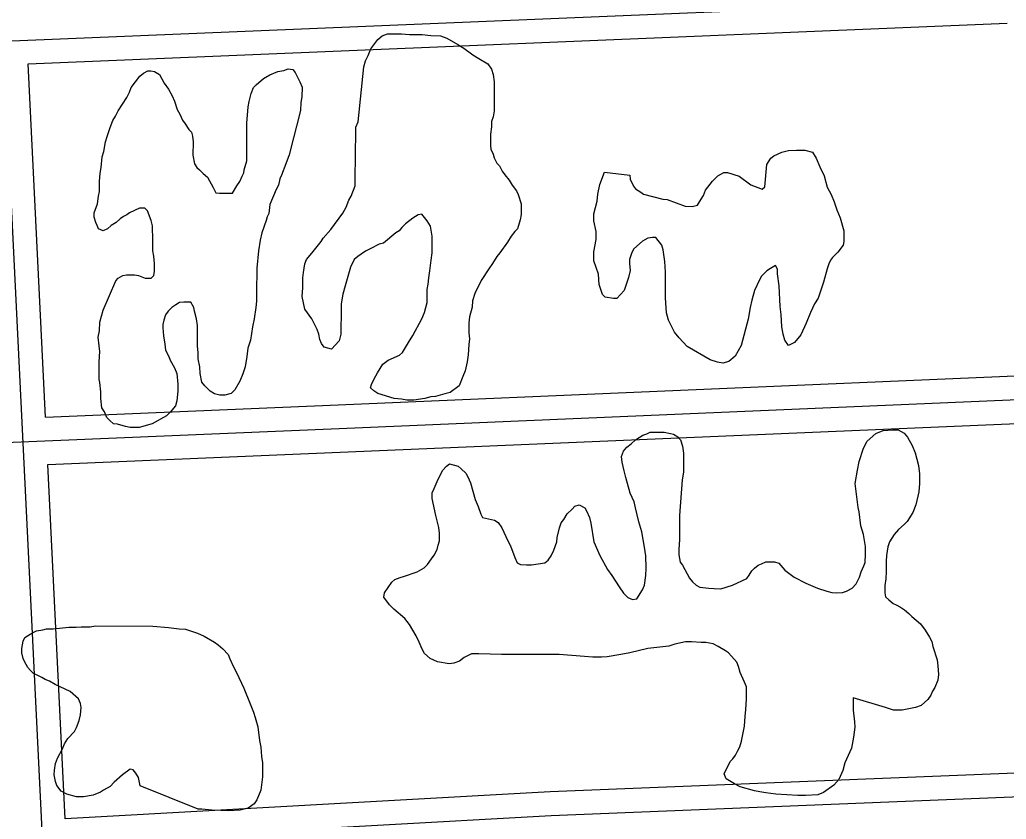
# Model space of a CAD drawing. Extents: x 3313442 to 3351311, y 721974 to 747360.
# Drawn here: x 3331330 to 3331952, y 731822 to 732326 of the extents above; entities that cross this region are included whole.
import ezdxf

# ---------------------------------------------------------------- set-up
doc = ezdxf.new("R2010")
doc.units = 0
doc.layers.add('V-ROAD-CNTR', color=7, linetype='Continuous')
doc.layers.add('V-SITE-VEGE', color=7, linetype='Continuous')

msp = doc.modelspace()

# ---------------------------------------------------------------- linework, layer by layer
at = {"layer": 'V-ROAD-CNTR'}
for points in [[(3331356.63, 731561.83), (3331270.85, 733311.49)], [(3330726.94, 732287.9), (3332785.22, 732373.32), (3333386.43, 732395.75)], [(3331335.54, 732298.15), (3331952.47, 732323.75)], [(3331346.46, 732075.57), (3331335.55, 732298.15)], [(3330854.81, 732039.95), (3331531.47, 732068.32), (3333866.98, 732168.08), (3335281.82, 732225.27)], [(3331346.46, 732075.58), (3331530.83, 732083.3), (3331962.29, 732101.73)], [(3331347.93, 732045.61), (3331532.1, 732053.33), (3331963.62, 732071.76)], [(3331358.87, 731822.34), (3331347.93, 732045.61)], [(3335327.42, 731977.25), (3333813.66, 731911.33), (3331665.08, 731824.34), (3330985.5, 731786.55)], [(3331973.35, 731851.84), (3331664.36, 731839.33), (3331358.87, 731822.34)]]:
    msp.add_lwpolyline(points, dxfattribs=at)
at = {"layer": 'V-SITE-VEGE'}
for points in [[(3331543.36, 732261.58), (3331547.1, 732296.23), (3331548.11, 732299.93), (3331549.8, 732303.29), (3331551.49, 732307.66), (3331555.87, 732313.38), (3331558.56, 732315.73), (3331561.93, 732317.07), (3331570.68, 732317.06), (3331575.72, 732316.72), (3331583.8, 732316.71), (3331589.18, 732316.03), (3331595.24, 732315.69), (3331599.27, 732314.33), (3331606.33, 732310.29), (3331610.03, 732307.93), (3331615.75, 732303.89), (3331619.44, 732301.53), (3331625.16, 732298.15), (3331627.51, 732294.79), (3331628.51, 732291.42), (3331629.18, 732286.71), (3331629.16, 732268.54), (3331628.48, 732264.84), (3331627.47, 732261.82), (3331627.47, 732258.45), (3331626.79, 732253.74), (3331626.78, 732246.68), (3331627.11, 732244.32), (3331628.46, 732241.29), (3331629.12, 732238.94), (3331630.8, 732235.57), (3331632.48, 732233.89), (3331634.16, 732230.52), (3331635.84, 732228.16), (3331638.53, 732224.79), (3331640.54, 732221.76), (3331643.23, 732218.06), (3331644.24, 732215.7), (3331646.25, 732209.98), (3331646.24, 732203.25), (3331645.56, 732199.89), (3331643.87, 732194.17), (3331642.19, 732192.49), (3331639.83, 732189.47), (3331637.47, 732185.77)], [(3331390.83, 732161.5), (3331392.17, 732163.18), (3331395.2, 732164.86), (3331397.56, 732165.2), (3331402.61, 732165.19), (3331404.96, 732164.85), (3331409.33, 732163.16), (3331413.03, 732163.16), (3331414.72, 732164.84), (3331415.06, 732167.53), (3331415.06, 732172.24), (3331414.73, 732176.95), (3331414.06, 732180.32), (3331414.07, 732189.4), (3331413.75, 732193.44), (3331413.75, 732196.13), (3331413.08, 732199.49), (3331410.73, 732205.56), (3331409.05, 732207.24), (3331405.69, 732207.24), (3331399.29, 732204.22), (3331397.61, 732202.88), (3331395.58, 732201.87), (3331393.57, 732200.53), (3331390.87, 732198.18), (3331387.84, 732196.16), (3331385.48, 732194.15), (3331382.79, 732192.8), (3331379.76, 732194.15), (3331379.09, 732196.17), (3331378.09, 732198.19), (3331377.08, 732201.56), (3331377.08, 732204.25), (3331379.11, 732209.97), (3331379.79, 732214.68), (3331380.46, 732217.7), (3331380.47, 732224.09), (3331380.81, 732229.14), (3331381.49, 732232.84), (3331382.17, 732239.57), (3331383.19, 732242.93), (3331384.2, 732248.99), (3331385.22, 732252.35), (3331387.24, 732258.07), (3331388.93, 732262.44), (3331390.62, 732265.13), (3331392.3, 732268.49), (3331397.7, 732276.9), (3331399.38, 732280.26), (3331400.39, 732283.29), (3331405.79, 732290.34), (3331408.14, 732292.36), (3331410.84, 732293.7), (3331412.86, 732293.7), (3331415.21, 732293.36), (3331418.24, 732291.34), (3331421.26, 732285.95), (3331423.94, 732282.25), (3331426.29, 732277.87), (3331427.64, 732274.51), (3331429.31, 732269.46), (3331430.99, 732266.43), (3331432.67, 732262.72), (3331434.35, 732260.37), (3331436.7, 732256.66), (3331438.38, 732254.98), (3331439.05, 732252.62), (3331439.38, 732248.92), (3331439.37, 732240.51), (3331440.37, 732235.13), (3331441.72, 732232.77), (3331443.4, 732231.42), (3331445.75, 732229.06), (3331448.44, 732226.7), (3331452.13, 732220.31), (3331453.81, 732216.94), (3331456.17, 732216.6), (3331464.24, 732216.59), (3331466.93, 732221.3), (3331468.96, 732223.99), (3331470.31, 732227.35), (3331471.32, 732229.37), (3331471.66, 732231.39), (3331473.35, 732237.1), (3331473.37, 732260.65), (3331474.06, 732271.08), (3331474.74, 732274.45), (3331476.09, 732279.49), (3331477.44, 732283.19), (3331479.12, 732284.87), (3331483.84, 732288.9), (3331487.88, 732291.26), (3331492.93, 732293.27), (3331496.63, 732293.94), (3331499.32, 732294.94), (3331502.35, 732294.6), (3331503.7, 732292.58), (3331506.71, 732286.86), (3331508.06, 732283.49), (3331508.05, 732277.44), (3331507.37, 732273.74)], [(3331507.37, 732273.74), (3331507.03, 732268.69), (3331504.66, 732258.94), (3331502.64, 732251.54), (3331499.93, 732240.77), (3331497.91, 732235.06), (3331495.21, 732227.99), (3331494.19, 732225.64), (3331493.18, 732221.6), (3331491.83, 732218.91), (3331487.78, 732209.5), (3331487.1, 732203.78), (3331486.09, 732201.76), (3331485.41, 732199.41), (3331482.71, 732191.67), (3331481.7, 732186.96), (3331480.68, 732180.23), (3331479.66, 732169.47), (3331479.65, 732164.76), (3331479.31, 732158.37), (3331479.3, 732148.61), (3331478.96, 732144.58), (3331477.94, 732137.51), (3331476.92, 732132.46), (3331475.57, 732124.06), (3331473.88, 732119.01), (3331473.2, 732113.63), (3331472.18, 732107.24), (3331470.83, 732102.86), (3331468.81, 732098.16), (3331465.77, 732092.78), (3331463.42, 732090.43), (3331459.37, 732089.42), (3331456.35, 732089.43), (3331452.98, 732090.1), (3331450.29, 732091.79), (3331446.93, 732095.16), (3331444.92, 732097.51), (3331443.92, 732102.9), (3331443.58, 732107.27), (3331442.58, 732112.32), (3331442.58, 732116.02), (3331442.25, 732120.4), (3331442.27, 732133.18), (3331441.6, 732137.55), (3331440.26, 732142.27), (3331439.93, 732144.62), (3331437.91, 732147.99), (3331433.54, 732147.99), (3331430.85, 732147.66), (3331428.49, 732146.32), (3331426.13, 732144.64), (3331423.78, 732142.29), (3331422.09, 732139.93), (3331421.08, 732136.57), (3331420.4, 732133.88), (3331420.4, 732131.86), (3331420.73, 732126.81), (3331421.73, 732121.43), (3331422.06, 732117.73), (3331424.08, 732113.69), (3331425.08, 732111.33), (3331427.77, 732106.62), (3331429.11, 732102.92), (3331429.78, 732096.19), (3331429.77, 732091.81), (3331429.09, 732085.76), (3331428.42, 732082.73), (3331425.05, 732078.7), (3331422.69, 732076.34), (3331413.6, 732071.31), (3331405.52, 732068.96), (3331399.8, 732068.97), (3331396.77, 732069.65), (3331391.73, 732071), (3331389.37, 732071.34), (3331387.02, 732073.36), (3331385, 732075.38), (3331383.66, 732078.75), (3331381.98, 732081.44), (3331381.32, 732087.16), (3331381.32, 732091.54), (3331380.66, 732097.26), (3331380.32, 732099.27), (3331380.34, 732110.38), (3331380.68, 732116.77), (3331380.35, 732120.47), (3331379.68, 732125.85), (3331380.36, 732129.89), (3331380.7, 732135.27), (3331382.73, 732143.01), (3331390.83, 732161.5)], [(3331637.47, 732185.77), (3331632.75, 732179.04), (3331630.73, 732176.69), (3331628.04, 732172.32), (3331625.68, 732168.96), (3331620.96, 732161.56), (3331616.91, 732153.49), (3331615.56, 732148.78), (3331615.22, 732144.75), (3331613.53, 732138.69), (3331613.19, 732134.99), (3331613.18, 732128.6), (3331613.51, 732124.9), (3331613.17, 732121.2), (3331612.83, 732114.81), (3331612.15, 732110.43), (3331610.79, 732104.71), (3331609.44, 732101.02), (3331607.08, 732095.3), (3331601.36, 732090.93), (3331597.99, 732090.26), (3331592.27, 732088.59), (3331589.24, 732088.26), (3331585.54, 732087.25), (3331578.47, 732086.25), (3331574.1, 732086.26), (3331570.74, 732086.93), (3331566.03, 732087.28), (3331555.94, 732090.31), (3331553.25, 732092), (3331551.23, 732094.02), (3331551.91, 732096.04), (3331553.59, 732099.74), (3331555.62, 732103.44), (3331558.99, 732108.82), (3331562.35, 732111.5), (3331569.42, 732114.52), (3331571.45, 732116.2), (3331575.16, 732122.59), (3331577.85, 732126.96), (3331583.58, 732137.38), (3331585.27, 732141.42), (3331586.96, 732147.81), (3331586.97, 732155.89), (3331587.64, 732159.25), (3331587.99, 732163.28), (3331588.66, 732167.66), (3331589.35, 732174.38), (3331590.02, 732179.09), (3331590.04, 732189.53), (3331589.04, 732195.92), (3331587.02, 732199.29), (3331583.66, 732203.33), (3331581.31, 732202.99), (3331577.94, 732200.98), (3331573.23, 732197.28), (3331570.87, 732194.93), (3331569.18, 732192.92), (3331567.16, 732191.57), (3331559.42, 732185.19), (3331556.73, 732184.52), (3331551, 732181.5), (3331547.97, 732180.16), (3331545.27, 732178.14), (3331543.26, 732176.8), (3331540.9, 732174.78), (3331538.54, 732170.07), (3331535.16, 732158.3), (3331533.81, 732152.92), (3331532.79, 732146.86), (3331532.78, 732137.45), (3331532.44, 732134.08), (3331532.43, 732127.69), (3331531.42, 732123.65), (3331526.7, 732118.27), (3331521.99, 732119.63), (3331520.31, 732121.98), (3331519.31, 732124.34), (3331518.64, 732127.7), (3331517.63, 732130.73), (3331514.27, 732137.47), (3331509.9, 732143.53), (3331508.23, 732151.6), (3331508.58, 732156.99), (3331508.59, 732163.38), (3331508.93, 732166.74), (3331509.94, 732172.12), (3331510.95, 732174.82), (3331514.32, 732178.85), (3331520.05, 732186.24), (3331521.4, 732188.26), (3331526.12, 732193.64), (3331533.87, 732204.06), (3331535.89, 732207.76), (3331537.58, 732212.13), (3331538.93, 732214.82), (3331541.63, 732221.21), (3331541.66, 732244.76), (3331542, 732251.49), (3331542.01, 732258.22), (3331543.36, 732261.58)], [(3331829.65, 732242.39), (3331832, 732238.69), (3331834.35, 732233.3), (3331837.04, 732227.58), (3331839.04, 732220.51), (3331841.39, 732215.8), (3331843.41, 732211.09), (3331845.08, 732206.04), (3331847.1, 732200.99), (3331849.44, 732192.91), (3331849.43, 732186.19), (3331849.09, 732183.83), (3331845.72, 732179.46), (3331842.36, 732176.1), (3331841.01, 732174.42), (3331840, 732172.06), (3331838.98, 732169.04), (3331836.62, 732160.63), (3331834.59, 732154.24), (3331833.24, 732150.54), (3331830.88, 732146.84), (3331828.52, 732141.46), (3331825.82, 732134.73), (3331822.45, 732127.34), (3331818.4, 732122.63), (3331814.7, 732120.62), (3331812.35, 732123.98), (3331811.34, 732127.69), (3331810.34, 732132.4), (3331810.01, 732140.14), (3331809.35, 732145.19), (3331808.69, 732158.31), (3331807.69, 732165.71), (3331807.7, 732168.74), (3331806.35, 732171.09), (3331803.32, 732169.08), (3331800.96, 732167.74), (3331797.59, 732164.38), (3331796.25, 732162.03), (3331793.21, 732155.3), (3331791.52, 732149.24), (3331790.5, 732144.54), (3331789.15, 732137.14), (3331784.76, 732120.66), (3331781.05, 732113.93), (3331777.01, 732110.57), (3331773.3, 732109.57), (3331769.94, 732110.24), (3331765.23, 732111.59), (3331750.78, 732120.02), (3331745.73, 732125.41), (3331742.71, 732129.12), (3331739.02, 732136.52), (3331737.68, 732141.23), (3331737.02, 732150.65), (3331737.04, 732166.81), (3331736.71, 732173.53), (3331735.71, 732180.94), (3331734.7, 732183.97), (3331731.01, 732188.68), (3331728.99, 732188.68), (3331725.96, 732188.35), (3331722.59, 732186.34), (3331717.2, 732181.63), (3331715.85, 732179.28), (3331714.5, 732174.91), (3331714.5, 732172.22), (3331714.83, 732167.84), (3331713.82, 732163.47), (3331711.12, 732155.4), (3331706.4, 732150.35), (3331704.38, 732150.36), (3331699, 732151.04), (3331697.32, 732152.72), (3331695.31, 732159.12), (3331694.98, 732165.51), (3331691.96, 732173.93), (3331691.97, 732179.65), (3331693.32, 732187.38), (3331693.33, 732192.43), (3331691.99, 732199.16), (3331692, 732203.53), (3331694.03, 732211.6), (3331694.37, 732215.98), (3331695.72, 732222.03), (3331698.76, 732229.77), (3331714.57, 732228.07), (3331714.9, 732225.37), (3331716.91, 732221), (3331718.26, 732219.31), (3331721.62, 732217.29), (3331723.3, 732215.94), (3331735.41, 732212.9), (3331738.1, 732212.56), (3331749.54, 732208.51), (3331753.91, 732208.17), (3331757.27, 732209.17), (3331758.62, 732211.19), (3331760.98, 732215.23), (3331762.33, 732218.59), (3331766.71, 732224.3)], [(3331766.71, 732224.3), (3331770.08, 732227.66), (3331773.79, 732229.68), (3331776.14, 732229.67), (3331783.54, 732227.31), (3331790.94, 732221.92), (3331798, 732219.22), (3331799.68, 732220.56), (3331801.04, 732234.69), (3331803.4, 732238.72), (3331805.43, 732240.07), (3331810.47, 732242.42), (3331814.51, 732243.42), (3331819.56, 732243.75), (3331824.94, 732243.75), (3331829.65, 732242.39)], [(3331612.55, 732037.91), (3331614.2, 732034.06), (3331617.21, 732023.61), (3331619.13, 732019.21), (3331620.77, 732014.26), (3331621.87, 732012.33), (3331629.29, 732010.68), (3331631.76, 732009.02), (3331633.96, 732005.72), (3331637.79, 731997.47), (3331639.44, 731994.45), (3331642.18, 731987.02), (3331643.55, 731983.72), (3331645.75, 731982.62), (3331649.6, 731982.34), (3331652.62, 731982.33), (3331661.14, 731983.7), (3331663.07, 731985.35), (3331665, 731988.09), (3331666.65, 731991.66), (3331668.58, 731996.88), (3331668.86, 731999.63), (3331670.24, 732005.68), (3331671.34, 732008.98), (3331673, 732010.9), (3331675.2, 732014.47), (3331678.23, 732017.49), (3331679.88, 732019.41), (3331682.63, 732020.23), (3331686.2, 732018.3), (3331687.3, 732016.38), (3331689.22, 732012.25), (3331690.04, 732008.68), (3331691.95, 731996.85), (3331695.79, 731988.33), (3331700.45, 731979.53), (3331703.19, 731975.68), (3331707.86, 731968.52), (3331710.6, 731964.67), (3331713.35, 731961.92), (3331716.37, 731960.54), (3331719.12, 731961.08), (3331722.7, 731966.58), (3331723.8, 731969.6), (3331724.64, 731975.65), (3331724.92, 731980.32), (3331724.65, 731988.02), (3331723.83, 731993.52), (3331722.19, 732003.14), (3331720.28, 732009.46), (3331718.09, 732018.27), (3331717.27, 732022.11), (3331714.8, 732027.61), (3331712.06, 732037.51), (3331710.97, 732041.64), (3331709.88, 732047.14), (3331709.33, 732050.71), (3331710.71, 732054.01), (3331712.64, 732056.48), (3331715.39, 732058.68), (3331718.14, 732061.15), (3331722.82, 732064.17), (3331725.29, 732064.99), (3331727.49, 732066.09), (3331736.29, 732066.08), (3331740.14, 732065.25), (3331742.06, 732064.69), (3331744.81, 732063.04), (3331746.46, 732061.12), (3331747.83, 732057.27), (3331748.37, 732052.87), (3331748.35, 732040.77), (3331747.52, 732036.1), (3331745.85, 732013.56), (3331745.83, 731998.44), (3331745.54, 731992.12), (3331745.54, 731988.82), (3331746.36, 731984.15), (3331747.73, 731982.22), (3331749.38, 731979.47), (3331752.12, 731973.97), (3331754.04, 731971.77), (3331756.51, 731969.56), (3331758.71, 731968.46), (3331764.48, 731967.63), (3331767.78, 731967.62), (3331771.91, 731967.35), (3331779.33, 731969.54), (3331788.41, 731973.92), (3331789.78, 731975.84), (3331791.44, 731978.59), (3331793.09, 731980.24), (3331795.57, 731982.16), (3331797.49, 731982.98), (3331800.24, 731984.35), (3331805.74, 731984.35), (3331808.49, 731983.52), (3331812.33, 731979.12), (3331818.1, 731974.71), (3331825.52, 731970.85), (3331829.91, 731968.93)], [(3331829.91, 731968.93), (3331832.93, 731967.82), (3331838.71, 731965.89), (3331842, 731965.06), (3331845.02, 731964.79), (3331848.6, 731965.05), (3331851.08, 731965.88), (3331854.65, 731967.79), (3331857.13, 731970.54), (3331859.33, 731974.66), (3331860.43, 731977.96), (3331862.09, 731981.81), (3331862.92, 731984), (3331863.2, 731989.23), (3331863.2, 731993.9), (3331861.84, 732001.6), (3331860.19, 732007.1), (3331859.11, 732015.9), (3331858.56, 732018.65), (3331856.65, 732033.77), (3331858.04, 732042.01), (3331859.15, 732047.51), (3331861.9, 732056.03), (3331864.11, 732060.42), (3331869.61, 732065.09), (3331874.29, 732067.01), (3331880.06, 732067.55), (3331883.63, 732067.54), (3331887.48, 732065.34), (3331889.68, 732062.87), (3331892.42, 732057.64), (3331894.34, 732052.96), (3331896.53, 732044.99), (3331897.07, 732039.77), (3331897.06, 732033.72), (3331896.78, 732028.49), (3331894.85, 732020.25), (3331892.92, 732015.31), (3331889.34, 732009.81), (3331887.41, 732007.89), (3331883.83, 732004.6), (3331881.08, 732001.57), (3331878.33, 731996.91), (3331877.22, 731993.88), (3331876.39, 731988.39), (3331876.11, 731984.81), (3331876.1, 731978.21), (3331875.83, 731973.54), (3331875.27, 731969.42), (3331875.26, 731964.75), (3331875.81, 731962.27), (3331877.73, 731960.35), (3331880.48, 731958.14), (3331882.4, 731957.32), (3331885.15, 731955.66), (3331887.62, 731954.01), (3331890.37, 731951.81), (3331892.29, 731949.88), (3331897.78, 731945.2), (3331900.8, 731941.35), (3331903.54, 731936.95), (3331904.92, 731934.2), (3331905.46, 731930.9), (3331908.2, 731922.65), (3331908.74, 731918.8), (3331909.02, 731913.3), (3331908.73, 731909.73), (3331906.81, 731905.06), (3331905.43, 731902.86), (3331904.33, 731900.39), (3331902.4, 731897.64), (3331898.27, 731893.8), (3331894.7, 731892.43), (3331886.17, 731890.79), (3331880.67, 731890.79), (3331875.73, 731892.45), (3331855.39, 731898.52)], [(3331855.39, 731898.52), (3331855.38, 731890.82), (3331856.2, 731883.4), (3331856.47, 731880.1), (3331855.64, 731873.78), (3331854.25, 731866.91), (3331850.12, 731857.57), (3331848.74, 731852.9), (3331846.26, 731847.13), (3331843.23, 731843.56), (3331836.63, 731838.89), (3331833.05, 731837.52), (3331825.35, 731836.98), (3331820.41, 731836.99), (3331806.66, 731837.83), (3331800.34, 731838.66), (3331796.49, 731839.49), (3331793.19, 731840.04), (3331784.13, 731842.53), (3331780.56, 731844.46), (3331775.34, 731847.49), (3331773.96, 731850.79), (3331777.82, 731858.48), (3331779.48, 731860.13), (3331781.13, 731862.6), (3331782.5, 731865.07), (3331783.88, 731867.82), (3331784.99, 731871.39), (3331786.92, 731880.74), (3331787.2, 731886.78), (3331787.76, 731891.18), (3331788.04, 731897.78), (3331788.05, 731905.47), (3331786.96, 731908.5), (3331784.21, 731914.55), (3331783.12, 731918.4), (3331782.02, 731921.15), (3331780.38, 731923.08), (3331776.81, 731926.93), (3331774.88, 731928.31), (3331770.21, 731931.06), (3331767.19, 731932.71), (3331762.52, 731933.55), (3331759.49, 731933.55), (3331753.45, 731933.83), (3331749.6, 731933.83), (3331743, 731932.47), (3331739.15, 731931.1), (3331725.95, 731929.74), (3331714.68, 731927), (3331708.91, 731925.91), (3331700.38, 731924.55), (3331696.81, 731924.28), (3331691.31, 731924.29), (3331686.09, 731924.57), (3331670.15, 731925.96), (3331633.86, 731926), (3331619.57, 731926.3), (3331614.89, 731926.3), (3331610.22, 731924.11), (3331607.19, 731921.64), (3331603.62, 731920.54), (3331600.86, 731919.99), (3331593.44, 731921.38), (3331588.77, 731923.31), (3331585.21, 731926.61), (3331583.83, 731929.36), (3331581.91, 731933.76), (3331579.99, 731937.61), (3331575.88, 731944.77), (3331572.86, 731948.62), (3331566, 731954.4), (3331563.25, 731957.15), (3331559.68, 731962.1), (3331559.96, 731964.85), (3331564.64, 731971.44), (3331566.56, 731973.09), (3331569.87, 731974.46), (3331572.07, 731975.01), (3331580.59, 731978.02), (3331585, 731980.49), (3331587.2, 731982.69), (3331589.67, 731986.26), (3331591.33, 731988.45), (3331593.26, 731992.03), (3331593.81, 731994.78), (3331594.64, 731997.52), (3331594.64, 732002.47), (3331594.37, 732006.05), (3331592.46, 732013.47), (3331590, 732024.19), (3331590, 732027.76), (3331591.38, 732030.51), (3331593.31, 732034.91), (3331596.62, 732041.78), (3331599.09, 732044.52), (3331601.02, 732046.17), (3331606.51, 732044.51), (3331608.44, 732042.86), (3331611.18, 732040.11), (3331612.55, 732037.91)]]:
    msp.add_lwpolyline(points, dxfattribs=at)
msp.add_lwpolyline([(3331406.15, 731843.26), (3331405.05, 731848.49), (3331403.41, 731851.23), (3331401.76, 731853.16), (3331399.84, 731853.71), (3331394.89, 731850.15), (3331389.66, 731845.48), (3331387.18, 731842.73), (3331383.05, 731840.54), (3331381.13, 731839.17), (3331376.45, 731837.25), (3331370.4, 731836.16), (3331366, 731836.16), (3331359.96, 731837.82), (3331356.39, 731839.74), (3331353.64, 731843.32), (3331352.82, 731845.8), (3331352, 731850.2), (3331352.01, 731852.95), (3331352.83, 731857.34), (3331353.94, 731860.64), (3331357.24, 731866.41), (3331358.35, 731869.71), (3331360.55, 731873), (3331364.68, 731877.4), (3331366.06, 731879.87), (3331367.71, 731884.27), (3331368.54, 731887.84), (3331368.82, 731892.51), (3331368.55, 731894.99), (3331367.18, 731898.01), (3331361.96, 731902.69), (3331352.62, 731907.1), (3331349.05, 731909.03), (3331346.3, 731910.13), (3331344.1, 731911.51), (3331340.81, 731913.16), (3331338.88, 731913.99), (3331336.96, 731915.91), (3331335.31, 731917.84), (3331333.12, 731921.42), (3331332.3, 731923.34), (3331331.48, 731926.92), (3331331.48, 731929.67), (3331332.31, 731934.34), (3331333.41, 731936.54), (3331336.71, 731938.73), (3331340.84, 731940.93), (3331344.69, 731941.47), (3331347.16, 731942.02), (3331351.29, 731942.01), (3331361.19, 731943.1), (3331365.86, 731943.09), (3331368.88, 731943.37), (3331374.66, 731943.36), (3331377.96, 731943.9), (3331413.97, 731943.86), (3331423.86, 731943.02), (3331430.73, 731942.19), (3331434.58, 731941.91), (3331442.27, 731939.43), (3331446.4, 731937.5), (3331452.99, 731933.64), (3331455.18, 731931.99), (3331458.21, 731929.51), (3331461.5, 731925.94), (3331462.6, 731923.18), (3331464.79, 731918.23), (3331466.71, 731914.66), (3331471.37, 731904.76), (3331475.48, 731894.86), (3331477.4, 731889.63), (3331478.5, 731886.33), (3331480.14, 731880.28), (3331481.23, 731871.76), (3331482.05, 731867.63), (3331482.59, 731861.58), (3331483.14, 731857.74), (3331483.12, 731848.94), (3331482.02, 731840.42), (3331479.53, 731834.37), (3331477.88, 731831.9), (3331474.03, 731829.16), (3331469.08, 731827.79), (3331461.66, 731827.52), (3331456.98, 731827.53), (3331451.21, 731827.81), (3331444.89, 731828.37), (3331442.69, 731828.37)], close=True, dxfattribs=at)

doc.saveas('drawing.dxf')
